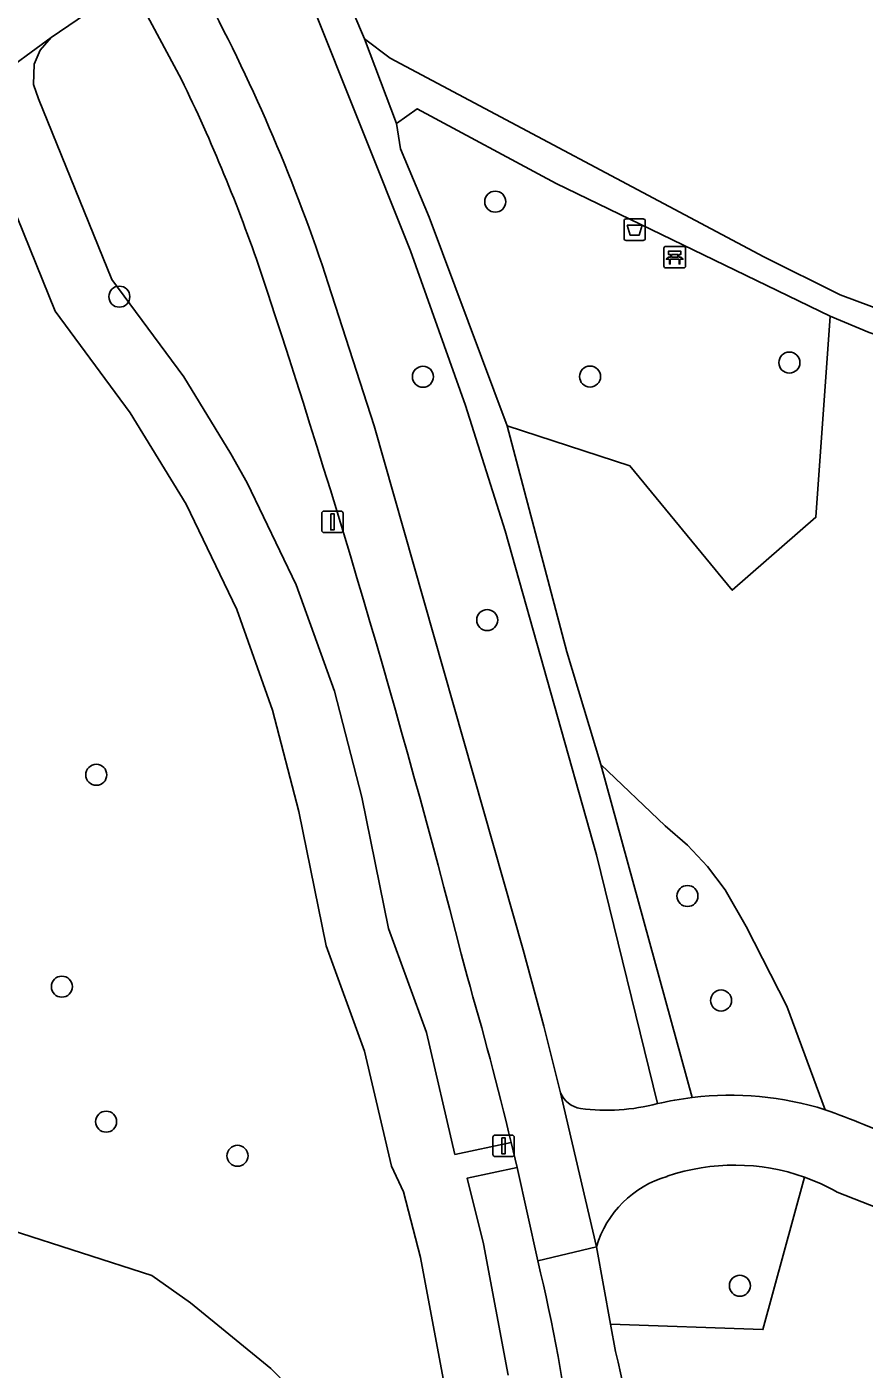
# Model space of a CAD drawing. Extents: x 157793 to 159380, y 380877 to 382313.
# Drawn here: x 159087.5 to 159126.4, y 381674.4 to 381736.8 of the extents above; entities that cross this region are included whole.
import ezdxf

# ---------------------------------------------------------------- set-up
doc = ezdxf.new("R2010")
doc.units = 0
for name, color, linetype in [('IMGEO_Afvalbak', 7, 'Continuous'), ('IMGEO_Bank', 7, 'Continuous'), ('IMGEO_Boom', 7, 'Continuous'), ('IMGEO_Fietspad_gesloten', 7, 'Continuous'), ('IMGEO_Groenvoorziening', 7, 'Continuous'), ('IMGEO_Lichtmast', 7, 'Continuous'), ('IMGEO_Voetpad_halfverhard', 7, 'Continuous')]:
    doc.layers.add(name, color=color, linetype=linetype)

msp = doc.modelspace()

# ---------------------------------------------------------------- linework, layer by layer
at = {"layer": 'IMGEO_Afvalbak'}
for p, q in [((159115.366, 381727.885), (159116.156, 381727.885)), ((159116.156, 381727.885), (159115.366, 381727.885)), ((159115.266, 381726.985), (159115.266, 381727.785)), ((159115.266, 381727.785), (159115.266, 381726.985)), ((159116.256, 381727.785), (159116.256, 381726.985)), ((159116.256, 381726.985), (159116.256, 381727.785)), ((159116.156, 381726.885), (159115.366, 381726.885)), ((159115.366, 381726.885), (159116.156, 381726.885))]:
    msp.add_line(p, q, dxfattribs=at)
msp.add_lwpolyline([(159115.409, 381727.599), (159116.113, 381727.599), (159115.964, 381727.129), (159115.558, 381727.129), (159115.409, 381727.599)], dxfattribs=at)
for centre, start, end in [((159115.366, 381727.785), 90, 180), ((159115.366, 381727.785), 90, 180), ((159116.156, 381727.785), 0, 90), ((159116.156, 381727.785), 360, 90), ((159115.366, 381726.985), 180, 270), ((159115.366, 381726.985), 180, 270), ((159116.156, 381726.985), 270, 0), ((159116.156, 381726.985), 270, 0)]:
    msp.add_arc(centre, 0.1, start, end, dxfattribs=at)
at = {"layer": 'IMGEO_Bank'}
for p, q in [((159117.122, 381725.686), (159117.122, 381726.527)), ((159117.122, 381726.527), (159117.122, 381725.686)), ((159117.197, 381726.611), (159118.038, 381726.611)), ((159118.038, 381726.611), (159117.197, 381726.611)), ((159117.819, 381726.009), (159117.426, 381726.009)), ((159117.431, 381726.117), (159117.431, 381726.223)), ((159117.475, 381726.223), (159117.475, 381726.117)), ((159117.763, 381726.229), (159117.481, 381726.229)), ((159117.481, 381726.111), (159117.763, 381726.111)), ((159117.769, 381726.117), (159117.769, 381726.223)), ((159117.813, 381726.223), (159117.813, 381726.117)), ((159118.122, 381726.536), (159118.122, 381725.695)), ((159118.122, 381725.695), (159118.122, 381726.536)), ((159118.047, 381725.611), (159117.206, 381725.611)), ((159117.206, 381725.611), (159118.047, 381725.611))]:
    msp.add_line(p, q, dxfattribs=at)
for points in [[(159117.369, 381726.009), (159117.227, 381726.009), (159117.339, 381726.111), (159117.425, 381726.111)], [(159117.425, 381726.229), (159117.339, 381726.229), (159117.339, 381726.39), (159117.902, 381726.39), (159117.902, 381726.229), (159117.819, 381726.229)], [(159117.819, 381726.111), (159117.902, 381726.111), (159118.014, 381726.009), (159117.875, 381726.009)], [(159117.419, 381726.002), (159117.419, 381725.795), (159117.376, 381725.795), (159117.376, 381726.002)], [(159117.869, 381726.002), (159117.869, 381725.795), (159117.825, 381725.795), (159117.825, 381726.002)]]:
    msp.add_lwpolyline(points, dxfattribs=at)
for centre, radius, start, end in [((159117.2, 381726.533), 0.0779, 92.4484, 184.28452), ((159117.2, 381726.533), 0.0779, 92.4484, 184.28452), ((159117.369, 381726.002), 0.00671, 2.89567, 87.10433), ((159117.426, 381726.002), 0.00671, 92.89567, 177.10433), ((159117.424, 381726.222), 0.00671, 2.89567, 87.10433), ((159117.424, 381726.118), 0.00671, 272.89567, 357.10433), ((159117.481, 381726.222), 0.00671, 92.89567, 177.10433), ((159117.481, 381726.118), 0.00671, 182.89567, 267.10433), ((159117.763, 381726.222), 0.00671, 2.89567, 87.10433), ((159117.763, 381726.118), 0.00671, 272.89567, 357.10433), ((159117.82, 381726.222), 0.00671, 92.89567, 177.10433), ((159117.82, 381726.118), 0.00671, 182.89567, 267.10433), ((159117.818, 381726.002), 0.00671, 2.89567, 87.10433), ((159117.875, 381726.002), 0.00671, 92.89567, 177.10433), ((159118.044, 381726.533), 0.0779, 2.4484, 94.28452), ((159118.044, 381726.533), 0.0779, 2.4484, 94.28452), ((159117.2, 381725.689), 0.0779, 182.4484, 274.28452), ((159117.2, 381725.689), 0.0779, 182.4484, 274.28452), ((159118.044, 381725.689), 0.0779, 272.4484, 4.28452), ((159118.044, 381725.689), 0.0779, 272.4484, 4.28452)]:
    msp.add_arc(centre, radius, start, end, dxfattribs=at)
at = {"layer": 'IMGEO_Boom'}
for centre in [(159109.278, 381728.687), (159091.8, 381724.274), (159122.956, 381721.209), (159105.915, 381720.552), (159113.687, 381720.56), (159108.905, 381709.243), (159090.727, 381702.052), (159118.217, 381696.42), (159089.126, 381692.206), (159119.779, 381691.563), (159091.185, 381685.933), (159097.293, 381684.346), (159120.653, 381678.306)]:
    msp.add_circle(centre, 0.489, dxfattribs=at)
at = {"layer": 'IMGEO_Fietspad_gesloten'}
for points in [[(159086.361, 381768.284), (159086.988, 381753.283), (159086.896, 381751.252), (159087.903, 381747.072), (159090.287, 381742.564), (159090.416, 381742.333), (159092.297, 381738.825), (159094.688, 381734.368)], [(159110.015, 381684.969), (159110.293, 381683.798), (159111.259, 381679.459), (159113.98, 381680.114), (159112.685, 381685.677), (159112.313, 381687.275), (159111.535, 381690.371), (159110.577, 381693.922), (159103.653, 381718.276), (159101.517, 381724.885)], [(159112.313, 381687.275), (159112.685, 381685.677), (159113.98, 381680.114)], [(159125.174, 381682.661), (159135.784, 381678.502), (159138.563, 381677.413), (159139.784, 381676.935), (159140.391, 381676.697), (159141.088, 381676.424), (159142.926, 381675.703), (159143.23, 381675.584), (159144.715, 381675.005), (159145.799, 381674.582), (159146.982, 381677.542), (159145.866, 381677.979), (159144.379, 381678.562), (159144.17, 381678.646), (159142.046, 381679.502), (159137.418, 381681.367), (159126.415, 381685.802)], [(159114.876, 381675.245), (159114.642, 381676.519), (159113.98, 381680.114), (159111.259, 381679.459)]]:
    msp.add_lwpolyline(points, dxfattribs=at)
for centre, radius, start, end in [((159021.219, 381698.56), 84.503, 18.15157, 28.02737), ((159024.294, 381700.085), 78.298, 18.90452, 25.9669), ((158630.395, 381570.564), 492.941, 14.34516, 18.31343), ((158954.848, 381647.958), 159.52, 13.41576, 16.28733), ((159113.441, 381687.757), 1.227, 203.14745, 260.90749), ((159114.462, 381695.839), 9.372, 262.5528, 284.5859), ((159120.206, 381672.274), 14.885, 96.80235, 103.14102), ((159120.207, 381672.262), 14.897, 72.75323, 96.80108), ((159110.217, 381646.252), 42.738, 67.72802, 70.29989), ((159120.409, 381674.216), 9.697, 70.39392, 108.87084), ((159118.645, 381678.719), 4.869, 106.3674, 163.35353), ((159120.407, 381674.208), 9.705, 60.57934, 70.3957), ((159032.231, 381660.408), 81.292, 0.74805, 13.55373), ((159066.13, 381663.274), 50.194, 355.25041, 13.79745)]:
    msp.add_arc(centre, radius, start, end, dxfattribs=at)
at = {"layer": 'IMGEO_Groenvoorziening'}
for points in [[(159105.336, 381726.404), (159100.681, 381738.041), (159096.913, 381748.058), (159096.09, 381749.754), (159095.073, 381749.862), (159093.119, 381749.42), (159091.885, 381748.963), (159090.706, 381748.38), (159091.192, 381746.956), (159095.812, 381738.267)], [(159098.155, 381748.076), (159103.197, 381736.255), (159104.396, 381735.362), (159121.769, 381726.13), (159125.315, 381724.363), (159129.026, 381722.976), (159132.862, 381721.985), (159138.492, 381721.136), (159137.406, 381725.478), (159140.419, 381734.443), (159142.703, 381738.223)], [(159086, 381734.396), (159088.635, 381736.322), (159092.297, 381738.825), (159090.416, 381742.333), (159090.287, 381742.564), (159090.138, 381742.782), (159089.97, 381742.986), (159089.784, 381743.174), (159089.582, 381743.345), (159089.366, 381743.497), (159089.137, 381743.63), (159088.897, 381743.741), (159088.648, 381743.83), (159088.392, 381743.897), (159088.132, 381743.941), (159087.868, 381743.961), (159087.604, 381743.958), (159087.341, 381743.931)], [(159094.688, 381734.368), (159092.297, 381738.825), (159088.635, 381736.322), (159088.11, 381735.734), (159087.836, 381735.08), (159087.808, 381734.138), (159088.042, 381733.468), (159091.456, 381725.076), (159094.798, 381720.552), (159096.982, 381716.974), (159097.749, 381715.623), (159100.027, 381710.886), (159101.798, 381705.936), (159103.075, 381701.016), (159104.314, 381694.916), (159106.082, 381690.072), (159107.406, 381684.412), (159110.015, 381684.969)], [(159109.881, 381674.143), (159108.733, 381680.258), (159107.971, 381683.304), (159110.293, 381683.798), (159110.015, 381684.969), (159107.406, 381684.412), (159106.082, 381690.072), (159104.314, 381694.916), (159103.075, 381701.016), (159101.798, 381705.936), (159100.027, 381710.886), (159097.749, 381715.623), (159096.982, 381716.974), (159094.798, 381720.552), (159091.456, 381725.076), (159088.042, 381733.468), (159087.808, 381734.138), (159087.836, 381735.08), (159088.11, 381735.734), (159088.635, 381736.322), (159086, 381734.396)], [(159085.263, 381732.338), (159088.819, 381723.597), (159092.306, 381718.876), (159094.9, 381714.626), (159097.255, 381709.727), (159098.928, 381705.05), (159100.151, 381700.34), (159101.419, 381694.099), (159103.202, 381689.213), (159104.453, 381683.865), (159105.014, 381682.675), (159105.802, 381679.616), (159106.903, 381673.744)], [(159106.903, 381673.744), (159105.802, 381679.616), (159105.014, 381682.675), (159104.453, 381683.865), (159103.202, 381689.213), (159101.419, 381694.099), (159100.151, 381700.34), (159098.928, 381705.05), (159097.255, 381709.727), (159094.9, 381714.626), (159092.306, 381718.876), (159088.819, 381723.597), (159085.263, 381732.338)], [(159116.822, 381686.769), (159113.988, 381698.333), (159109.743, 381713.386), (159107.893, 381719.209), (159105.336, 381726.404)], [(159101.517, 381724.885), (159103.653, 381718.276), (159110.577, 381693.922), (159111.535, 381690.371), (159112.313, 381687.275)], [(159149.354, 381706.175), (159149.421, 381711.162), (159149.219, 381716.135), (159147.587, 381715.753), (159145.678, 381710.196), (159141.404, 381712.363), (159137.764, 381719.754), (159131.716, 381720.975), (159126.666, 381722.607), (159124.85, 381723.359), (159124.193, 381714.022), (159120.296, 381710.629), (159115.538, 381716.414), (159109.835, 381718.267), (159112.611, 381707.768), (159114.183, 381702.537), (159117.185, 381699.673), (159118.217, 381698.781), (159119.149, 381697.786), (159119.973, 381696.7), (159120.945, 381695.007), (159122.834, 381691.296), (159124.624, 381686.489)], [(159126.415, 381685.802), (159137.418, 381681.367), (159141.132, 381690.165), (159145.993, 381692.305), (159147.528, 381696.032), (159148.491, 381699.343), (159149.101, 381702.736), (159149.354, 381706.175)], [(159120.945, 381695.007), (159119.973, 381696.7), (159119.149, 381697.786), (159118.217, 381698.781), (159117.185, 381699.673), (159114.183, 381702.537), (159118.443, 381687.054)], [(159124.624, 381686.489), (159122.834, 381691.296), (159120.945, 381695.007)], [(159111.259, 381679.459), (159110.293, 381683.798), (159107.971, 381683.304), (159108.733, 381680.258), (159109.881, 381674.143)], [(159113.98, 381680.114), (159114.642, 381676.519), (159121.726, 381676.266), (159123.663, 381683.35)], [(159123.663, 381683.35), (159121.726, 381676.266), (159114.642, 381676.519), (159114.876, 381675.245)], [(159044.208, 381673.155), (159046.572, 381674.769), (159049.1, 381676.13), (159051.559, 381677.138), (159056.169, 381679.208), (159061.101, 381680.824), (159066.176, 381681.915), (159071.335, 381682.471), (159076.526, 381682.483), (159080.09, 381682.117), (159081.689, 381681.953), (159086.768, 381680.886), (159093.316, 381678.777), (159094.213, 381678.147), (159095.113, 381677.514), (159098.837, 381674.453), (159102.286, 381670.952)], [(159102.286, 381670.952), (159098.837, 381674.453), (159095.113, 381677.514), (159094.213, 381678.147), (159093.316, 381678.777), (159086.768, 381680.886), (159081.689, 381681.953), (159080.09, 381682.117), (159076.526, 381682.483), (159071.335, 381682.471), (159066.176, 381681.915), (159061.101, 381680.824), (159056.169, 381679.208), (159051.559, 381677.138), (159049.1, 381676.13), (159046.572, 381674.769), (159044.208, 381673.155)], [(159132.248, 381657.984), (159131.385, 381658.293), (159132.967, 381662.053), (159133.739, 381661.732), (159134.329, 381661.513), (159134.537, 381662.034), (159135.985, 381666.243), (159135.64, 381666.514), (159131.659, 381670.292), (159135.784, 381678.502), (159125.174, 381682.661)]]:
    msp.add_lwpolyline(points, dxfattribs=at)
msp.add_lwpolyline([(159124.85, 381723.359), (159112.113, 381729.534), (159105.655, 381733.009), (159104.682, 381732.317), (159104.88, 381731.151), (159106.204, 381727.964), (159109.835, 381718.267), (159115.538, 381716.414), (159120.296, 381710.629), (159124.193, 381714.022)], close=True, dxfattribs=at)
for centre, radius, start, end in [((159021.219, 381698.56), 84.503, 18.15157, 28.02737), ((159024.294, 381700.085), 78.298, 18.90452, 25.9669), ((158630.395, 381570.564), 492.941, 14.34516, 18.31343), ((158954.848, 381647.958), 159.52, 13.41576, 16.28733), ((159113.441, 381687.757), 1.227, 203.14745, 260.90749), ((159114.462, 381695.839), 9.372, 262.5528, 284.5859), ((159120.207, 381672.262), 14.897, 72.75323, 96.80108), ((159110.217, 381646.252), 42.738, 67.72802, 70.29989), ((159120.409, 381674.216), 9.697, 70.39392, 108.87084), ((159118.645, 381678.719), 4.869, 106.3674, 163.35353), ((159120.407, 381674.208), 9.705, 60.57934, 70.3957), ((159032.231, 381660.408), 81.292, 0.74805, 13.55373), ((159066.13, 381663.274), 50.194, 355.25041, 13.79745)]:
    msp.add_arc(centre, radius, start, end, dxfattribs=at)
at = {"layer": 'IMGEO_Lichtmast'}
for p, q in [((159101.211, 381713.41), (159101.211, 381714.21)), ((159101.211, 381714.21), (159101.211, 381713.41)), ((159101.311, 381714.31), (159102.101, 381714.31)), ((159102.101, 381714.31), (159101.311, 381714.31)), ((159102.201, 381714.21), (159102.201, 381713.41)), ((159102.201, 381713.41), (159102.201, 381714.21)), ((159102.101, 381713.31), (159101.311, 381713.31)), ((159101.311, 381713.31), (159102.101, 381713.31)), ((159109.169, 381684.408), (159109.169, 381685.208)), ((159109.169, 381685.208), (159109.169, 381684.408)), ((159109.269, 381685.308), (159110.059, 381685.308)), ((159110.059, 381685.308), (159109.269, 381685.308)), ((159110.159, 381685.208), (159110.159, 381684.408)), ((159110.159, 381684.408), (159110.159, 381685.208)), ((159110.059, 381684.308), (159109.269, 381684.308)), ((159109.269, 381684.308), (159110.059, 381684.308))]:
    msp.add_line(p, q, dxfattribs=at)
for points in [[(159101.631, 381714.185), (159101.781, 381714.185), (159101.781, 381713.435), (159101.631, 381713.435), (159101.631, 381714.185)], [(159109.589, 381685.183), (159109.739, 381685.183), (159109.739, 381684.433), (159109.589, 381684.433), (159109.589, 381685.183)]]:
    msp.add_lwpolyline(points, dxfattribs=at)
for centre, start, end in [((159101.311, 381714.21), 90, 180), ((159101.311, 381714.21), 90, 180), ((159102.101, 381714.21), 0, 90), ((159102.101, 381714.21), 360, 90), ((159101.311, 381713.41), 180, 270), ((159101.311, 381713.41), 180, 270), ((159102.101, 381713.41), 270, 0), ((159102.101, 381713.41), 270, 0), ((159109.269, 381685.208), 90, 180), ((159109.269, 381685.208), 90, 180), ((159110.059, 381685.208), 0, 90), ((159110.059, 381685.208), 360, 90), ((159109.269, 381684.408), 180, 270), ((159109.269, 381684.408), 180, 270), ((159110.059, 381684.408), 270, 0), ((159110.059, 381684.408), 270, 0)]:
    msp.add_arc(centre, 0.1, start, end, dxfattribs=at)
at = {"layer": 'IMGEO_Voetpad_halfverhard'}
for points in [[(159118.443, 381687.054), (159114.183, 381702.537), (159112.611, 381707.768), (159109.835, 381718.267), (159106.204, 381727.964), (159104.88, 381731.151), (159104.682, 381732.317), (159103.197, 381736.255), (159098.155, 381748.076), (159097.502, 381750), (159096.98, 381752.227), (159096.689, 381754.524), (159096.64, 381756.84), (159096.851, 381766.796), (159098.237, 381778.505), (159099.536, 381787.169), (159103.02, 381801.953), (159108.03, 381816.292)], [(159099.02, 381792.572), (159096.243, 381776.481), (159095.178, 381761.045), (159095.552, 381752.454), (159094.823, 381751.307), (159090.281, 381750), (159090.706, 381748.38), (159091.885, 381748.963), (159093.119, 381749.42), (159095.073, 381749.862), (159096.09, 381749.754), (159096.913, 381748.058), (159100.681, 381738.041), (159105.336, 381726.404), (159107.893, 381719.209), (159109.743, 381713.386), (159113.988, 381698.333), (159116.822, 381686.769)]]:
    msp.add_lwpolyline(points, dxfattribs=at)
msp.add_lwpolyline([(159125.315, 381724.363), (159121.769, 381726.13), (159104.396, 381735.362), (159103.197, 381736.255), (159104.682, 381732.317), (159105.655, 381733.009), (159112.113, 381729.534), (159124.85, 381723.359), (159126.666, 381722.607), (159131.716, 381720.975), (159137.764, 381719.754), (159140.115, 381719.482), (159148.432, 381719.065), (159149.136, 381718.181), (159149.076, 381721.494), (159148.812, 381720.766), (159148.322, 381720.283), (159143.399, 381720.618), (159138.492, 381721.136), (159132.862, 381721.985), (159129.026, 381722.976)], close=True, dxfattribs=at)
msp.add_arc((159120.206, 381672.274), 14.885, 96.80235, 103.14102, dxfattribs=at)

doc.saveas('drawing.dxf')
